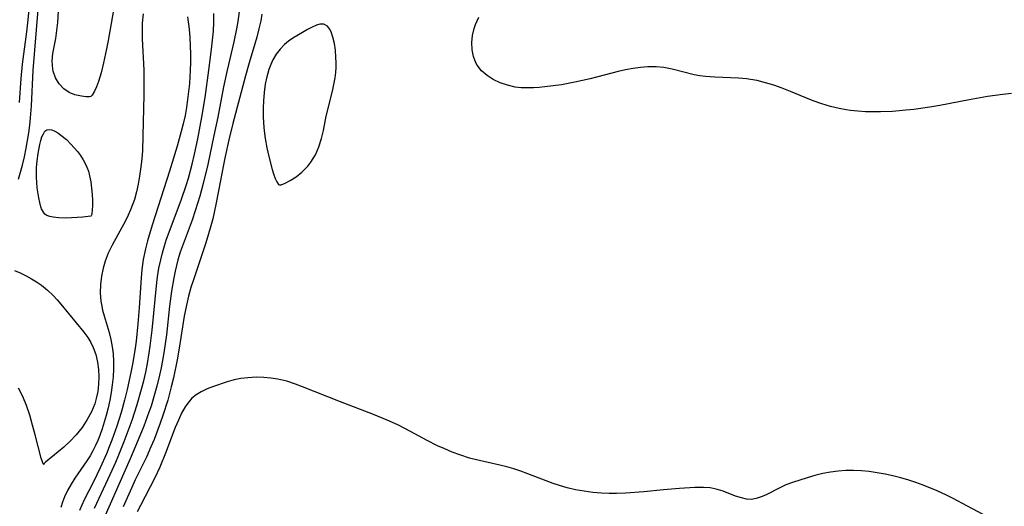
# Model space of a CAD drawing. Header units: inches. Extents: x 1073367 to 1082519, y 1569854 to 1574957.
# Tile 463 of 565: x 1079333 to 1079542, y 1573321 to 1573424. Entities that reach past the tile are written whole.
import ezdxf

# ---------------------------------------------------------------- set-up
doc = ezdxf.new("R2010")
doc.units = ezdxf.units.IN
doc.header["$MEASUREMENT"] = 0
doc.layers.add('CGG_CurvaNivelLidar_v1', color=7, linetype='Continuous', lineweight=30, true_color=0x008008)

msp = doc.modelspace()

# ---------------------------------------------------------------- linework, layer by layer
at = {"layer": 'CGG_CurvaNivelLidar_v1'}
for points in [[(1079333.3956, 1573406.6581, 70.5), (1079333.7207, 1573411.7658, 70.5), (1079334.0126, 1573414.762, 70.5), (1079334.9019, 1573421.6634, 70.5), (1079335.1223, 1573423.561, 70.5), (1079335.6784, 1573429.0397, 70.5)], [(1079353.6879, 1573428.6915, 69.5), (1079352.1586, 1573419.8175, 69.5), (1079351.8247, 1573418.0679, 69.5), (1079351.1809, 1573415.0791, 69.5), (1079350.6538, 1573412.9802, 69.5), (1079350.1033, 1573411.143, 69.5), (1079349.684, 1573409.9865, 69.5), (1079349.2818, 1573409.0603, 69.5), (1079348.7905, 1573408.189, 69.5), (1079348.5, 1573407.9388, 69.5), (1079348.1816, 1573407.8688, 69.5), (1079347.4777, 1573407.8699, 69.5), (1079346.4966, 1573407.97, 69.5), (1079345.0792, 1573408.297, 69.5), (1079343.8833, 1573408.8149, 69.5), (1079342.7451, 1573409.5843, 69.5), (1079341.7588, 1573410.5943, 69.5), (1079340.9891, 1573411.8579, 69.5), (1079340.5007, 1573413.2874, 69.5), (1079340.4071, 1573413.7588, 69.5), (1079340.2893, 1573415.3967, 69.5), (1079340.4221, 1573417.0389, 69.5), (1079341.0326, 1573420.1999, 69.5), (1079341.287, 1573421.9059, 69.5), (1079341.4611, 1573423.6357, 69.5), (1079341.741, 1573428.7367, 69.5)], [(1079333.1586, 1573390.418, 70), (1079333.5978, 1573391.8763, 70), (1079333.993, 1573393.3568, 70), (1079334.4249, 1573395.1639, 70), (1079334.8064, 1573396.9894, 70), (1079335.3478, 1573400.2417, 70), (1079335.5587, 1573401.8378, 70), (1079335.7296, 1573403.4391, 70), (1079335.9106, 1573405.9436, 70), (1079336.2791, 1573413.4363, 70), (1079337.3543, 1573426.4014, 70)], [(1079379.9339, 1573425.9661, 71.5), (1079379.6674, 1573423.8633, 71.5), (1079379.3798, 1573422.2505, 71.5), (1079378.7819, 1573419.5197, 71.5), (1079377.3673, 1573413.4975, 71.5), (1079376.6438, 1573410.006, 71.5), (1079375.3827, 1573403.5386, 71.5), (1079374.5872, 1573399.637, 71.5), (1079373.2635, 1573393.5169, 71.5), (1079372.3101, 1573389.4975, 71.5), (1079371.5746, 1573386.7924, 71.5), (1079370.6225, 1573383.6589, 71.5), (1079369.9558, 1573381.7191, 71.5), (1079368.031, 1573376.6527, 71.5), (1079367.4446, 1573374.9436, 71.5), (1079366.9499, 1573373.2874, 71.5), (1079366.3742, 1573370.9077, 71.5), (1079366.0875, 1573369.4931, 71.5), (1079365.6047, 1573366.6383, 71.5), (1079365.1894, 1573363.4772, 71.5), (1079364.4977, 1573357.4015, 71.5), (1079363.9636, 1573353.554, 71.5), (1079363.3779, 1573350.4081, 71.5), (1079363.0374, 1573348.8447, 71.5), (1079362.4779, 1573346.5355, 71.5), (1079362.0814, 1573345.0546, 71.5), (1079361.2464, 1573342.2847, 71.5), (1079360.8115, 1573340.9956, 71.5), (1079359.7116, 1573338.0424, 71.5), (1079358.5306, 1573335.1155, 71.5), (1079356.8341, 1573331.0958, 71.5), (1079351.2113, 1573318.459, 71.5)], [(1079359.5593, 1573425.4888, 70), (1079359.3887, 1573423.4729, 70), (1079359.35, 1573421.805, 70), (1079359.3819, 1573420.1321, 70), (1079359.6923, 1573413.5074, 70), (1079359.7127, 1573411.9976, 70), (1079359.6884, 1573408.2672, 70), (1079359.5074, 1573399.5679, 70), (1079359.4055, 1573396.3795, 70), (1079359.3008, 1573394.7942, 70), (1079359.1775, 1573393.5345, 70), (1079358.8285, 1573391.018, 70), (1079358.5257, 1573389.3602, 70), (1079358.1573, 1573387.7226, 70), (1079357.7104, 1573386.112, 70), (1079356.9278, 1573383.9234, 70), (1079356.4054, 1573382.7425, 70), (1079355.8323, 1573381.5835, 70), (1079353.0152, 1573376.4294, 70), (1079352.1888, 1573374.7481, 70), (1079351.5001, 1573373.0307, 70), (1079351.0708, 1573371.5661, 70), (1079350.7217, 1573369.8205, 70), (1079350.5259, 1573368.0545, 70), (1079350.4854, 1573366.2835, 70), (1079350.6139, 1573364.522, 70), (1079350.7164, 1573363.8327, 70), (1079350.9646, 1573362.6427, 70), (1079351.2804, 1573361.4626, 70), (1079352.3684, 1573357.8814, 70), (1079352.7396, 1573356.391, 70), (1079353.0286, 1573354.8756, 70), (1079353.2216, 1573353.3402, 70), (1079353.3093, 1573351.7269, 70), (1079353.2973, 1573350.1016, 70), (1079353.2038, 1573348.469, 70), (1079353.0397, 1573346.8224, 70), (1079352.8134, 1573345.1945, 70), (1079352.5232, 1573343.5732, 70), (1079352.157, 1573341.9157, 70), (1079351.7331, 1573340.2717, 70), (1079351.3261, 1573338.8613, 70), (1079350.8796, 1573337.4668, 70), (1079350.3876, 1573336.0933, 70), (1079349.9529, 1573335.0063, 70), (1079349.4798, 1573333.9398, 70), (1079348.933, 1573332.8359, 70), (1079348.3243, 1573331.7351, 70), (1079347.6687, 1573330.6678, 70), (1079345.1207, 1573327.0027, 70), (1079344.3065, 1573325.7239, 70), (1079343.5662, 1573324.4063, 70), (1079342.919, 1573323.047, 70), (1079342.4864, 1573321.9394, 70), (1079342.1311, 1573320.8049, 70)], [(1079369.0088, 1573424.7914, 70.5), (1079369.3221, 1573422.2259, 70.5), (1079369.4699, 1573420.4596, 70.5), (1079369.5723, 1573418.6856, 70.5), (1079369.6261, 1573416.907, 70.5), (1079369.6248, 1573415.1266, 70.5), (1079369.5728, 1573413.5498, 70.5), (1079369.3745, 1573410.6602, 70.5), (1079368.9973, 1573407.2798, 70.5), (1079368.7478, 1573405.5991, 70.5), (1079368.4507, 1573403.9275, 70.5), (1079368.0594, 1573402.1015, 70.5), (1079367.6653, 1573400.5338, 70.5), (1079366.7786, 1573397.4211, 70.5), (1079365.1703, 1573392.1155, 70.5), (1079361.4654, 1573380.6503, 70.5), (1079360.491, 1573377.3084, 70.5), (1079360.0712, 1573375.6249, 70.5), (1079359.614, 1573373.3684, 70.5), (1079359.3191, 1573371.2698, 70.5), (1079359.1417, 1573369.4561, 70.5), (1079358.7302, 1573363.0929, 70.5), (1079358.4662, 1573359.7121, 70.5), (1079358.0754, 1573356.0619, 70.5), (1079357.8133, 1573354.1056, 70.5), (1079357.3355, 1573351.203, 70.5), (1079356.9828, 1573349.4056, 70.5), (1079356.1882, 1573345.8266, 70.5), (1079355.6245, 1573343.5491, 70.5), (1079354.8907, 1573340.9351, 70.5), (1079353.9658, 1573338.0059, 70.5), (1079352.9488, 1573335.0844, 70.5), (1079352.3997, 1573333.6397, 70.5), (1079351.7916, 1573332.1506, 70.5), (1079350.4606, 1573329.1806, 70.5), (1079349.0186, 1573326.2286, 70.5), (1079347.1049, 1573322.4268, 70.5), (1079346.0729, 1573320.1809, 70.5)], [(1079349.2743, 1573320.6252, 71), (1079352.6085, 1573327.8096, 71), (1079353.7664, 1573330.3967, 71), (1079354.4463, 1573331.9868, 71), (1079355.5656, 1573334.7784, 71), (1079357.219, 1573339.2952, 71), (1079358.3278, 1573342.6448, 71), (1079359.2455, 1573345.8573, 71), (1079359.6993, 1573347.6745, 71), (1079360.1134, 1573349.5011, 71), (1079360.4871, 1573351.3361, 71), (1079360.8764, 1573353.5526, 71), (1079361.0918, 1573355.0136, 71), (1079361.4935, 1573358.361, 71), (1079362.4849, 1573368.4677, 71), (1079362.6414, 1573369.6986, 71), (1079362.9271, 1573371.5201, 71), (1079363.2924, 1573373.3237, 71), (1079363.6633, 1573374.7924, 71), (1079364.09, 1573376.2476, 71), (1079364.5624, 1573377.6915, 71), (1079365.0785, 1573379.147, 71), (1079367.7033, 1573386.1793, 71), (1079368.7009, 1573389.0908, 71), (1079369.1729, 1573390.6117, 71), (1079369.9845, 1573393.5705, 71), (1079370.4894, 1573395.6924, 71), (1079371.1703, 1573398.9222, 71), (1079372.0271, 1573403.5356, 71), (1079372.693, 1573407.7333, 71), (1079373.5086, 1573413.5385, 71), (1079374.0738, 1573417.9561, 71), (1079374.2944, 1573419.8582, 71), (1079374.4672, 1573421.764, 71), (1079374.57, 1573423.6733, 71), (1079374.593, 1573425.5126, 71)], [(1079384.73, 1573425.3996, 72), (1079384.5049, 1573423.9839, 72), (1079384.1334, 1573422.2526, 72), (1079383.6829, 1573420.5361, 72), (1079382.0451, 1573415.0684, 72), (1079381.2575, 1573412.2829, 72), (1079378.6219, 1573402.2242, 72), (1079377.7496, 1573398.7452, 72), (1079376.9548, 1573395.2433, 72), (1079376.5902, 1573393.4655, 72), (1079375.5798, 1573387.9253, 72), (1079375.0117, 1573385.0072, 72), (1079374.3231, 1573382.0241, 72), (1079373.9213, 1573380.4803, 72), (1079373.3099, 1573378.3429, 72), (1079372.7884, 1573376.7016, 72), (1079370.2884, 1573369.2479, 72), (1079369.7135, 1573367.4195, 72), (1079369.1942, 1573365.5765, 72), (1079368.7491, 1573363.6841, 72), (1079368.3, 1573361.3247, 72), (1079367.2456, 1573354.5475, 72), (1079366.8077, 1573352.084, 72), (1079365.9936, 1573348.268, 72), (1079365.5333, 1573346.3714, 72), (1079364.7764, 1573343.5561, 72), (1079363.762, 1573340.2791, 72), (1079363.204, 1573338.6585, 72), (1079361.883, 1573335.2023, 72), (1079361.2239, 1573333.6263, 72), (1079360.2644, 1573331.4906, 72), (1079357.8849, 1573326.636, 72), (1079357.0781, 1573324.916, 72), (1079355.3346, 1573320.9612, 72)], [(1079543.636, 1573408.5367, 72), (1079541.8301, 1573408.3496, 72), (1079538.561, 1573407.9154, 72), (1079534.6941, 1573407.2423, 72), (1079528.4532, 1573406.056, 72), (1079526.3155, 1573405.698, 72), (1079522.957, 1573405.2081, 72), (1079521.2757, 1573405.0044, 72), (1079518.4635, 1573404.7524, 72), (1079515.9237, 1573404.648, 72), (1079514.3159, 1573404.6466, 72), (1079512.7131, 1573404.6969, 72), (1079511.1175, 1573404.804, 72), (1079509.5323, 1573404.9763, 72), (1079508.6247, 1573405.1101, 72), (1079507.1158, 1573405.3967, 72), (1079505.2634, 1573405.8416, 72), (1079503.4326, 1573406.375, 72), (1079501.6287, 1573406.9952, 72), (1079500.053, 1573407.6152, 72), (1079496.7823, 1573408.9978, 72), (1079495.0635, 1573409.6884, 72), (1079493.3078, 1573410.3146, 72), (1079491.5338, 1573410.8543, 72), (1079489.7448, 1573411.2934, 72), (1079488.349, 1573411.5502, 72), (1079487.4786, 1573411.6661, 72), (1079485.8023, 1573411.8118, 72), (1079480.781, 1573412.0149, 72), (1079478.7632, 1573412.1687, 72), (1079477.5833, 1573412.3223, 72), (1079476.4231, 1573412.5352, 72), (1079471.7126, 1573413.7575, 72), (1079469.9641, 1573414.0878, 72), (1079468.3034, 1573414.2488, 72), (1079466.5756, 1573414.2413, 72), (1079465.0064, 1573414.1043, 72), (1079463.4305, 1573413.8713, 72), (1079461.8515, 1573413.5648, 72), (1079460.2727, 1573413.2033, 72), (1079454.3446, 1573411.709, 72), (1079451.0796, 1573410.9511, 72), (1079448.2357, 1573410.4375, 72), (1079446.4819, 1573410.1747, 72), (1079444.7332, 1573409.9575, 72), (1079443.52, 1573409.8419, 72), (1079442.315, 1573409.7666, 72), (1079440.9933, 1573409.7438, 72), (1079439.6916, 1573409.7982, 72), (1079438.4175, 1573409.9458, 72), (1079436.8042, 1573410.3008, 72), (1079435.2711, 1573410.8273, 72), (1079433.8037, 1573411.5328, 72), (1079432.4757, 1573412.3931, 72), (1079431.3282, 1573413.4057, 72), (1079430.4171, 1573414.5805, 72), (1079430.1365, 1573415.0925, 72), (1079429.6365, 1573416.4279, 72), (1079429.3621, 1573417.8603, 72), (1079429.2904, 1573419.3472, 72), (1079429.4127, 1573420.8512, 72), (1079429.7336, 1573422.3364, 72), (1079430.0348, 1573423.2226, 72), (1079430.7372, 1573424.7603, 72)], [(1079332.3005, 1573371.0601, 69.5), (1079333.5375, 1573370.5114, 69.5), (1079334.7739, 1573369.8887, 69.5), (1079335.8782, 1573369.2876, 69.5), (1079336.9674, 1573368.6374, 69.5), (1079338.025, 1573367.9215, 69.5), (1079339.3115, 1573366.8884, 69.5), (1079340.5132, 1573365.7383, 69.5), (1079341.3486, 1573364.8228, 69.5), (1079342.1552, 1573363.8715, 69.5), (1079346.9831, 1573358.0003, 69.5), (1079347.8307, 1573356.846, 69.5), (1079348.4725, 1573355.8099, 69.5), (1079349.0153, 1573354.7263, 69.5), (1079349.5523, 1573353.2354, 69.5), (1079349.9093, 1573351.6089, 69.5), (1079350.0891, 1573350.0778, 69.5), (1079350.1501, 1573348.5189, 69.5), (1079350.101, 1573346.9464, 69.5), (1079349.9413, 1573345.3742, 69.5), (1079349.6512, 1573343.8735, 69.5), (1079349.3187, 1573342.7786, 69.5), (1079348.6383, 1573341.1075, 69.5), (1079347.744, 1573339.4228, 69.5), (1079346.6522, 1573337.7875, 69.5), (1079345.3719, 1573336.2283, 69.5), (1079343.9999, 1573334.7935, 69.5), (1079342.7562, 1573333.6188, 69.5), (1079341.5679, 1573332.5753, 69.5), (1079338.8947, 1573330.3781, 69.5), (1079338.5515, 1573330.0483, 69.5), (1079338.5, 1573329.9102, 69.5), (1079338.3831, 1573330.0182, 69.5), (1079338.2155, 1573330.4489, 69.5), (1079337.9766, 1573331.265, 69.5), (1079336.6969, 1573336.2338, 69.5), (1079336.1525, 1573338.2292, 69.5), (1079335.5339, 1573340.3469, 69.5), (1079334.8389, 1573342.4306, 69.5), (1079334.0534, 1573344.3617, 69.5), (1079333.1693, 1573346.0738, 69.5)], [(1079538.8533, 1573318.6929, 72.5), (1079534.1958, 1573321.1772, 72.5), (1079531.3143, 1573322.6731, 72.5), (1079529.8545, 1573323.3941, 72.5), (1079527.8956, 1573324.2951, 72.5), (1079524.9037, 1573325.5358, 72.5), (1079523.3897, 1573326.0991, 72.5), (1079521.8632, 1573326.6147, 72.5), (1079520.1887, 1573327.1117, 72.5), (1079518.5005, 1573327.5405, 72.5), (1079516.8568, 1573327.8889, 72.5), (1079515.2066, 1573328.1752, 72.5), (1079513.4845, 1573328.4083, 72.5), (1079511.8322, 1573328.5654, 72.5), (1079510.1836, 1573328.6467, 72.5), (1079508.5422, 1573328.6362, 72.5), (1079506.8972, 1573328.5182, 72.5), (1079505.2682, 1573328.3016, 72.5), (1079503.661, 1573327.997, 72.5), (1079501.9746, 1573327.5858, 72.5), (1079500.3227, 1573327.1143, 72.5), (1079497.2497, 1573326.1281, 72.5), (1079495.8466, 1573325.5934, 72.5), (1079494.6598, 1573325.0494, 72.5), (1079491.4867, 1573323.4295, 72.5), (1079490.5729, 1573323.0282, 72.5), (1079489.5264, 1573322.6786, 72.5), (1079488.4919, 1573322.5134, 72.5), (1079487.4501, 1573322.5756, 72.5), (1079486.3937, 1573322.8139, 72.5), (1079485.1838, 1573323.2069, 72.5), (1079482.5394, 1573324.238, 72.5), (1079481.0724, 1573324.7058, 72.5), (1079479.753, 1573324.9477, 72.5), (1079478.3809, 1573325.0439, 72.5), (1079476.5089, 1573325.0008, 72.5), (1079473.2746, 1573324.8124, 72.5), (1079469.8932, 1573324.5389, 72.5), (1079465.7394, 1573324.1436, 72.5), (1079461.854, 1573323.866, 72.5), (1079459.9077, 1573323.7972, 72.5), (1079458.3436, 1573323.7958, 72.5), (1079456.7496, 1573323.8584, 72.5), (1079454.9055, 1573324.0067, 72.5), (1079453.0735, 1573324.2349, 72.5), (1079451.259, 1573324.5488, 72.5), (1079449.4686, 1573324.9607, 72.5), (1079448.7591, 1573325.157, 72.5), (1079446.4793, 1573325.9052, 72.5), (1079441.1534, 1573327.9644, 72.5), (1079439.6785, 1573328.507, 72.5), (1079438.1895, 1573328.996, 72.5), (1079436.682, 1573329.4143, 72.5), (1079435.16, 1573329.7781, 72.5), (1079430.2403, 1573330.8722, 72.5), (1079428.7396, 1573331.2812, 72.5), (1079426.6938, 1573331.9581, 72.5), (1079425.1066, 1573332.5554, 72.5), (1079423.5365, 1573333.201, 72.5), (1079421.9879, 1573333.8947, 72.5), (1079419.804, 1573334.9862, 72.5), (1079415.1932, 1573337.5066, 72.5), (1079413.5818, 1573338.306, 72.5), (1079411.2898, 1573339.3258, 72.5), (1079408.4056, 1573340.496, 72.5), (1079401.3902, 1573343.216, 72.5), (1079393.3548, 1573346.4114, 72.5), (1079391.8571, 1573346.9566, 72.5), (1079390.013, 1573347.5484, 72.5), (1079388.1565, 1573348.0072, 72.5), (1079386.6505, 1573348.2466, 72.5), (1079385.1403, 1573348.3763, 72.5), (1079383.6354, 1573348.4076, 72.5), (1079381.7809, 1573348.316, 72.5), (1079380.3207, 1573348.1353, 72.5), (1079378.9046, 1573347.8505, 72.5), (1079377.3905, 1573347.413, 72.5), (1079374.5197, 1573346.4469, 72.5), (1079373.1589, 1573345.942, 72.5), (1079371.8651, 1573345.3409, 72.5), (1079370.8441, 1573344.7076, 72.5), (1079369.922, 1573343.941, 72.5), (1079369.0449, 1573342.9379, 72.5), (1079368.506, 1573342.156, 72.5), (1079367.7301, 1573340.78, 72.5), (1079367.0373, 1573339.2974, 72.5), (1079366.3954, 1573337.741, 72.5), (1079364.3207, 1573332.3188, 72.5), (1079363.0973, 1573329.3255, 72.5), (1079362.0481, 1573327.0873, 72.5), (1079358.9998, 1573321.2459, 72.5), (1079358.341, 1573319.8542, 72.5)]]:
    msp.add_polyline3d(points, dxfattribs=at)
for points in [[(1079388.5, 1573389.1857, 72.5), (1079388.8638, 1573389.2226, 72.5), (1079389.7172, 1573389.5528, 72.5), (1079390.7692, 1573390.1045, 72.5), (1079391.982, 1573390.8941, 72.5), (1079393.2515, 1573391.909, 72.5), (1079394.4725, 1573393.1353, 72.5), (1079395.1533, 1573393.9888, 72.5), (1079396.1136, 1573395.5672, 72.5), (1079396.8535, 1573397.2681, 72.5), (1079397.4026, 1573399.0064, 72.5), (1079397.7964, 1573400.6936, 72.5), (1079398.4033, 1573403.7463, 72.5), (1079399.7358, 1573409.0874, 72.5), (1079400.036, 1573410.4824, 72.5), (1079400.2715, 1573411.8786, 72.5), (1079400.3979, 1573412.9919, 72.5), (1079400.469, 1573414.0995, 72.5), (1079400.4871, 1573415.1567, 72.5), (1079400.4583, 1573416.1967, 72.5), (1079400.331, 1573417.7268, 72.5), (1079400.1121, 1573419.1719, 72.5), (1079399.8056, 1573420.494, 72.5), (1079399.4069, 1573421.6434, 72.5), (1079399.0652, 1573422.3116, 72.5), (1079398.6381, 1573422.8549, 72.5), (1079397.9017, 1573423.2803, 72.5), (1079397.0327, 1573423.286, 72.5), (1079396.341, 1573423.0805, 72.5), (1079395.4019, 1573422.6651, 72.5), (1079394.3881, 1573422.1263, 72.5), (1079393.3235, 1573421.5074, 72.5), (1079391.3091, 1573420.2698, 72.5), (1079390.409, 1573419.6548, 72.5), (1079389.5569, 1573418.9648, 72.5), (1079388.6272, 1573417.9975, 72.5), (1079387.806, 1573416.8987, 72.5), (1079387.094, 1573415.6934, 72.5), (1079386.6244, 1573414.7049, 72.5), (1079386.226, 1573413.6713, 72.5), (1079385.7825, 1573412.1317, 72.5), (1079385.4665, 1573410.5348, 72.5), (1079385.2443, 1573408.789, 72.5), (1079385.1024, 1573407.015, 72.5), (1079385.0215, 1573405.4673, 72.5), (1079385.0135, 1573403.7692, 72.5), (1079385.0811, 1573402.2453, 72.5), (1079385.2215, 1573400.653, 72.5), (1079385.4388, 1573399.0334, 72.5), (1079385.8006, 1573397.0828, 72.5), (1079386.2245, 1573395.2139, 72.5), (1079386.9472, 1573392.4394, 72.5), (1079387.2321, 1573391.503, 72.5), (1079387.5789, 1573390.5564, 72.5), (1079387.9181, 1573389.8353, 72.5), (1079388.2809, 1573389.299, 72.5)], [(1079348.5, 1573382.5945, 69.5), (1079346.7636, 1573382.3631, 69.5), (1079344.3706, 1573382.1742, 69.5), (1079343.0421, 1573382.1409, 69.5), (1079341.7319, 1573382.1793, 69.5), (1079340.5221, 1573382.3146, 69.5), (1079339.8, 1573382.4772, 69.5), (1079339.1869, 1573382.716, 69.5), (1079338.7435, 1573383.011, 69.5), (1079338.4213, 1573383.3737, 69.5), (1079338.0558, 1573384.0857, 69.5), (1079337.9054, 1573384.5133, 69.5), (1079337.6534, 1573385.4373, 69.5), (1079337.4457, 1573386.4385, 69.5), (1079337.1339, 1573388.5816, 69.5), (1079337.0289, 1573389.6934, 69.5), (1079336.9653, 1573390.8187, 69.5), (1079336.9547, 1573391.9496, 69.5), (1079336.9911, 1573392.836, 69.5), (1079337.1252, 1573394.2991, 69.5), (1079337.3388, 1573395.8573, 69.5), (1079337.6819, 1573397.7274, 69.5), (1079337.8904, 1573398.5854, 69.5), (1079338.1324, 1573399.3635, 69.5), (1079338.4185, 1573400.0314, 69.5), (1079338.7631, 1573400.55, 69.5), (1079339.1853, 1573400.8682, 69.5), (1079339.6704, 1573400.9459, 69.5), (1079340.2243, 1573400.8379, 69.5), (1079340.8282, 1573400.5856, 69.5), (1079341.4664, 1573400.2206, 69.5), (1079342.1254, 1573399.7668, 69.5), (1079343.3215, 1573398.7804, 69.5), (1079344.2641, 1573397.8559, 69.5), (1079344.9739, 1573397.0771, 69.5), (1079345.6541, 1573396.2593, 69.5), (1079346.2942, 1573395.4075, 69.5), (1079346.8795, 1573394.5225, 69.5), (1079347.3892, 1573393.6003, 69.5), (1079347.6597, 1573392.9828, 69.5), (1079347.965, 1573392.1031, 69.5), (1079348.2276, 1573391.1284, 69.5), (1079348.4816, 1573389.8384, 69.5), (1079348.6624, 1573388.5029, 69.5), (1079348.7767, 1573387.1788, 69.5), (1079348.8304, 1573385.9222, 69.5), (1079348.8296, 1573384.7889, 69.5), (1079348.7806, 1573383.8347, 69.5), (1079348.6929, 1573383.1153, 69.5), (1079348.6119, 1573382.7646, 69.5), (1079348.5577, 1573382.6316, 69.5)]]:
    msp.add_polyline3d(points, close=True, dxfattribs=at)

doc.saveas('drawing.dxf')
